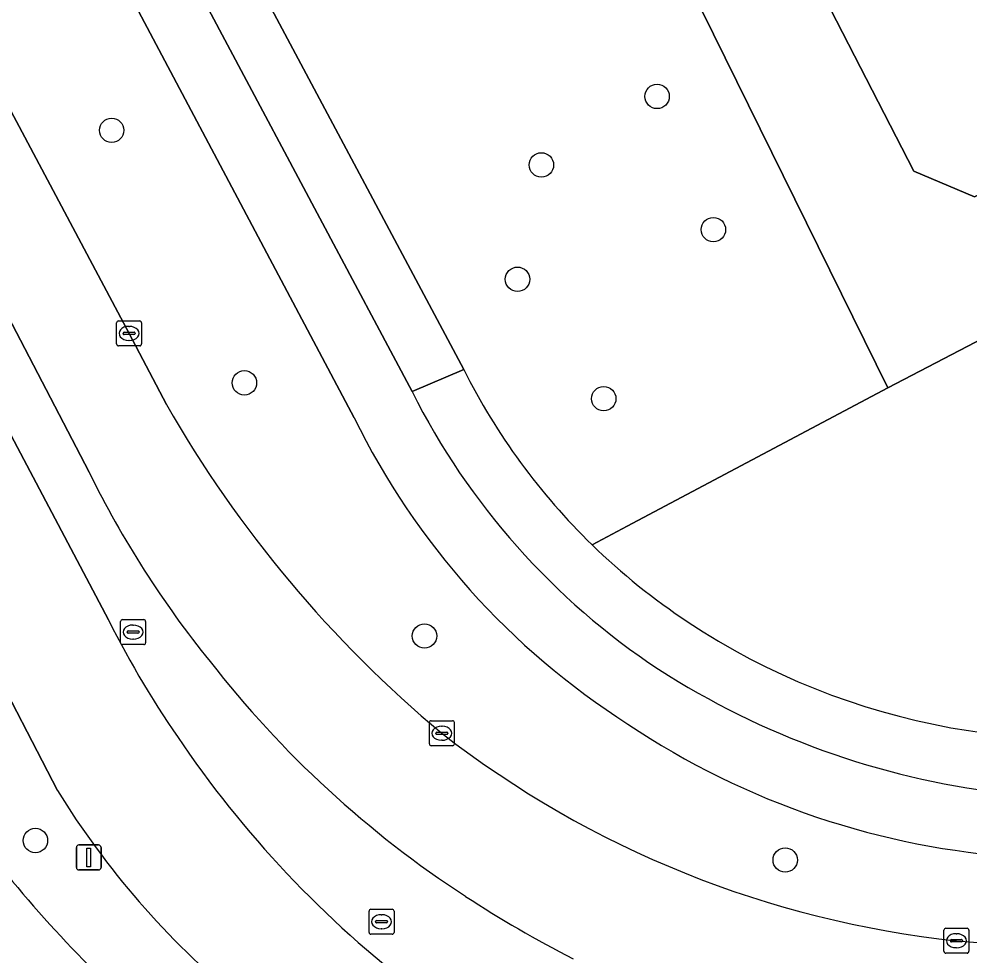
# Model space of a CAD drawing. Extents: x 158835 to 160077, y 386387 to 387778.
# Drawn here: x 159326.08 to 159364.19, y 386949.59 to 386987.13 of the extents above; entities that cross this region are included whole.
import ezdxf

# ---------------------------------------------------------------- set-up
doc = ezdxf.new("R2010")
doc.units = 0
for name, color, linetype in [('IMGEO_Berm_groen', 7, 'Continuous'), ('IMGEO_Boom', 7, 'Continuous'), ('IMGEO_Fietspad_gesloten', 7, 'Continuous'), ('IMGEO_Groenvoorziening', 7, 'Continuous'), ('IMGEO_Hek', 7, 'Continuous'), ('IMGEO_Kolk', 7, 'Continuous'), ('IMGEO_Lichtmast', 7, 'Continuous'), ('IMGEO_Loofbos', 7, 'Continuous'), ('IMGEO_Oever', 7, 'Continuous'), ('IMGEO_Rijbaan_lokaal_gesloten', 7, 'Continuous'), ('IMGEO_Rioolput', 7, 'Continuous'), ('IMGEO_Voetpad_open', 7, 'Continuous')]:
    doc.layers.add(name, color=color, linetype=linetype)

msp = doc.modelspace()

# ---------------------------------------------------------------- linework, layer by layer
at = {"layer": 'IMGEO_Berm_groen'}
for points in [[(159306.377, 387019.931), (159310.873, 387011.51), (159316.965, 387000), (159320.434, 386993.446), (159330.489, 386974.535), (159331.988, 386971.679)], [(159301.083, 387017.155), (159310.146, 387000), (159329.667, 386963.05)], [(159328.89, 386968.974), (159312.737, 387000)], [(159339.511, 386971.152), (159324.204, 387000)], [(159327.625, 386956.214), (159321.919, 386967.225), (159311.391, 386987.054)]]:
    msp.add_lwpolyline(points, dxfattribs=at)
for centre, radius, start, end in [((159374.185, 386995.829), 48.619, 209.7834, 230.1411), ((159366.859, 386984.556), 30.456, 206.1106, 237.4669), ((159364.784, 386986.569), 39.975, 206.114, 219.0412), ((159364.862, 386980.7), 39.373, 206.634, 215.1353), ((159366.801, 386987.079), 41.871, 217.8441, 236.9686), ((159374.523, 386991.849), 67.684, 208.02187, 228.39314), ((159368.268, 386985.461), 31.985, 236.2106, 296.2829), ((159367.899, 386990.49), 40.516, 232.1268, 263.9737), ((159367.638, 386981.983), 42.385, 214.3938, 233.5043), ((159356.56, 386974.005), 33.967, 211.5851, 230.2908), ((159362.233, 386982.527), 47.147, 217.4637, 230.1095), ((159367.73, 386990.355), 40.364, 264.1914, 295.2123), ((159369.771, 386991.427), 47.136, 236.8236, 242.8821)]:
    msp.add_arc(centre, radius, start, end, dxfattribs=at)
at = {"layer": 'IMGEO_Boom'}
for centre in [(159351.652, 386984.029), (159329.792, 386982.671), (159347.014, 386981.284), (159353.907, 386978.692), (159346.058, 386976.703), (159335.114, 386972.552), (159349.513, 386971.917), (159342.33, 386962.409), (159326.738, 386954.212), (159356.785, 386953.431)]:
    msp.add_circle(centre, 0.489, dxfattribs=at)
at = {"layer": 'IMGEO_Fietspad_gesloten'}
for points in [[(159314.185, 387024.122), (159313.274, 387023.652), (159312.003, 387022.996), (159324.204, 387000), (159339.511, 386971.152)], [(159341.831, 386972.203), (159327.03, 387000), (159314.185, 387024.122)]]:
    msp.add_lwpolyline(points, dxfattribs=at)
for centre, radius, start, end in [((159367.621, 386985.149), 28.857, 206.656, 236.5459), ((159366.859, 386984.556), 30.456, 206.1106, 237.4669), ((159369.367, 386988.541), 32.652, 237.2697, 263.0882), ((159368.268, 386985.461), 31.985, 236.2106, 296.2829), ((159362.233, 386982.527), 47.147, 217.4637, 230.1095)]:
    msp.add_arc(centre, radius, start, end, dxfattribs=at)
at = {"layer": 'IMGEO_Groenvoorziening'}
for points in [[(159492.942, 387127.124), (159492.925, 387127.157), (159491.486, 387129.957), (159491.48, 387129.969), (159454.996, 387200.96), (159454.739, 387200.828), (159488.799, 387134.444), (159483.442, 387131.694), (159530.436, 387039.892), (159523.22, 387036.235), (159466.963, 387007.729), (159456.775, 387027.573), (159364.368, 386980.011), (159361.936, 386981.03), (159330.518, 387042.115), (159326.469, 387040.039), (159326.519, 387039.941), (159327.376, 387040.359), (159360.9, 386972.353), (159374.649, 386979.517), (159454.32, 387020.797), (159462.644, 387004.65), (159523.508, 387035.675), (159536.529, 387042.312)], [(159483.442, 387131.694), (159453.236, 387116.189), (159453.617, 387115.493), (159447.106, 387112.128), (159446.642, 387112.841), (159431.844, 387105.183), (159432.221, 387104.371), (159425.755, 387101.094), (159425.292, 387101.79), (159413.519, 387095.807), (159415.826, 387091.297), (159418.055, 387087.12), (159407.481, 387081.56), (159395.596, 387075.514), (159389.288, 387072.22), (159387.317, 387071.247), (159330.518, 387042.115), (159361.936, 386981.03), (159364.368, 386980.011), (159456.775, 387027.573), (159466.963, 387007.729), (159523.22, 387036.235), (159530.436, 387039.892)]]:
    msp.add_lwpolyline(points, close=True, dxfattribs=at)
for points in [[(159305.108, 387045.958), (159315.894, 387025.664), (159317.744, 387022.183), (159329.563, 387000), (159343.9, 386973.093)], [(159349.045, 386966.062), (159350.454, 386966.808), (159360.9, 386972.353), (159327.376, 387040.359)]]:
    msp.add_lwpolyline(points, dxfattribs=at)
msp.add_arc((159367.274, 386984.799), 26.141, 206.6026, 225.7877, dxfattribs=at)
at = {"layer": 'IMGEO_Hek'}
for points in [[(159360.9, 386972.353), (159327.376, 387040.359), (159326.519, 387039.941), (159326.469, 387040.039)], [(159374.649, 386979.517), (159360.9, 386972.353)], [(159350.454, 386966.808), (159360.9, 386972.353)]]:
    msp.add_lwpolyline(points, dxfattribs=at)
at = {"layer": 'IMGEO_Kolk'}
for p, q in [((159329.989, 386974.109), (159329.989, 386974.961)), ((159330.064, 386975.035), (159330.916, 386975.035)), ((159330.477, 386974.815), (159330.502, 386974.815)), ((159330.99, 386974.961), (159330.99, 386974.109)), ((159330.248, 386974.529), (159330.248, 386974.541)), ((159330.686, 386974.492), (159330.288, 386974.492)), ((159330.291, 386974.578), (159330.689, 386974.578)), ((159330.732, 386974.541), (159330.732, 386974.529)), ((159330.916, 386974.035), (159330.064, 386974.035)), ((159330.5, 386974.255), (159330.475, 386974.255)), ((159342.524, 386958.084), (159342.524, 386958.936)), ((159342.599, 386959.01), (159343.451, 386959.01)), ((159343.012, 386958.79), (159343.037, 386958.79)), ((159343.525, 386958.936), (159343.525, 386958.084)), ((159342.783, 386958.504), (159342.783, 386958.516)), ((159343.221, 386958.467), (159342.823, 386958.467)), ((159342.826, 386958.553), (159343.224, 386958.553)), ((159343.267, 386958.516), (159343.267, 386958.504)), ((159343.451, 386958.01), (159342.599, 386958.01)), ((159343.035, 386958.23), (159343.01, 386958.23)), ((159363.219, 386950.698), (159364.071, 386950.698)), ((159363.144, 386949.772), (159363.144, 386950.624)), ((159363.632, 386950.478), (159363.657, 386950.478)), ((159364.145, 386950.624), (159364.145, 386949.772)), ((159363.403, 386950.192), (159363.403, 386950.204)), ((159363.841, 386950.155), (159363.443, 386950.155)), ((159363.446, 386950.241), (159363.844, 386950.241)), ((159363.655, 386949.918), (159363.63, 386949.918)), ((159363.887, 386950.204), (159363.887, 386950.192)), ((159364.071, 386949.698), (159363.219, 386949.698))]:
    msp.add_line(p, q, dxfattribs=at)
for points in [[(159329.989, 386974.109), (159329.989, 386974.961)], [(159330.064, 386975.035), (159330.916, 386975.035)], [(159330.99, 386974.961), (159330.99, 386974.109)], [(159330.916, 386974.035), (159330.064, 386974.035)], [(159342.524, 386958.084), (159342.524, 386958.936)], [(159342.599, 386959.01), (159343.451, 386959.01)], [(159343.525, 386958.936), (159343.525, 386958.084)], [(159343.451, 386958.01), (159342.599, 386958.01)], [(159363.219, 386950.698), (159364.071, 386950.698)], [(159363.144, 386949.772), (159363.144, 386950.624)], [(159364.145, 386950.624), (159364.145, 386949.772)], [(159364.071, 386949.698), (159363.219, 386949.698)]]:
    msp.add_lwpolyline(points, dxfattribs=at)
for centre, radius, start, end in [((159330.066, 386974.959), 0.0765, 91.552, 178.448), ((159330.066, 386974.959), 0.0765, 91.552, 178.448), ((159330.914, 386974.959), 0.0765, 1.552, 88.448), ((159330.914, 386974.959), 0.0765, 1.552, 88.448), ((159330.288, 386974.538), 0.0403, 85.8775, 175.7526), ((159330.285, 386974.528), 0.0366, 178.938, 274.7102), ((159330.689, 386974.535), 0.043, 264.8664, 352.4533), ((159330.693, 386974.54), 0.0386, 1.7309, 96.639), ((159330.066, 386974.111), 0.0765, 181.552, 268.448), ((159330.066, 386974.111), 0.0765, 181.552, 268.448), ((159330.914, 386974.111), 0.0765, 271.552, 358.448), ((159330.914, 386974.111), 0.0765, 271.552, 358.448), ((159342.601, 386958.934), 0.0765, 91.552, 178.448), ((159342.601, 386958.934), 0.0765, 91.552, 178.448), ((159343.449, 386958.934), 0.0765, 1.552, 88.448), ((159343.449, 386958.934), 0.0765, 1.552, 88.448), ((159342.823, 386958.513), 0.0403, 85.8775, 175.7526), ((159342.82, 386958.503), 0.0366, 178.938, 274.7102), ((159343.224, 386958.51), 0.043, 264.8664, 352.4533), ((159343.228, 386958.515), 0.0386, 1.7309, 96.639), ((159342.601, 386958.086), 0.0765, 181.552, 268.448), ((159342.601, 386958.086), 0.0765, 181.552, 268.448), ((159343.449, 386958.086), 0.0765, 271.552, 358.448), ((159343.449, 386958.086), 0.0765, 271.552, 358.448), ((159363.221, 386950.622), 0.0765, 91.552, 178.448), ((159363.221, 386950.622), 0.0765, 91.552, 178.448), ((159364.069, 386950.622), 0.0765, 1.552, 88.448), ((159364.069, 386950.622), 0.0765, 1.552, 88.448), ((159363.443, 386950.201), 0.0403, 85.8775, 175.7526), ((159363.44, 386950.191), 0.0366, 178.938, 274.7102), ((159363.844, 386950.198), 0.043, 264.8664, 352.4533), ((159363.848, 386950.203), 0.0386, 1.7309, 96.639), ((159363.221, 386949.774), 0.0765, 181.552, 268.448), ((159363.221, 386949.774), 0.0765, 181.552, 268.448), ((159364.069, 386949.774), 0.0765, 271.552, 358.448), ((159364.069, 386949.774), 0.0765, 271.552, 358.448)]:
    msp.add_arc(centre, radius, start, end, dxfattribs=at)
for centre, major_axis, ratio, start_param, end_param in [((159330.476, 386974.535), (-0.387, 0.002), 0.722429, 4.712389, 7.853982), ((159330.501, 386974.535), (-0.39, 0.002), 0.717154, 1.570796, 4.712389), ((159343.011, 386958.51), (-0.387, 0.002), 0.722429, 4.712389, 7.853982), ((159343.036, 386958.51), (-0.39, 0.002), 0.717154, 1.570796, 4.712389), ((159363.631, 386950.198), (-0.387, 0.002), 0.722429, 4.712389, 7.853982), ((159363.656, 386950.198), (-0.39, 0.002), 0.717154, 1.570796, 4.712389)]:
    msp.add_ellipse(centre, major_axis=major_axis, ratio=ratio, start_param=start_param, end_param=end_param, dxfattribs=at)
at = {"layer": 'IMGEO_Lichtmast'}
for p, q in [((159328.377, 386953.133), (159328.377, 386953.933)), ((159328.377, 386953.933), (159328.377, 386953.133)), ((159328.477, 386954.033), (159329.267, 386954.033)), ((159329.267, 386954.033), (159328.477, 386954.033)), ((159329.367, 386953.933), (159329.367, 386953.133)), ((159329.367, 386953.133), (159329.367, 386953.933)), ((159329.267, 386953.033), (159328.477, 386953.033)), ((159328.477, 386953.033), (159329.267, 386953.033))]:
    msp.add_line(p, q, dxfattribs=at)
msp.add_lwpolyline([(159328.797, 386953.908), (159328.947, 386953.908), (159328.947, 386953.158), (159328.797, 386953.158), (159328.797, 386953.908)], dxfattribs=at)
for centre, start, end in [((159328.477, 386953.933), 90, 180), ((159328.477, 386953.933), 90, 180), ((159329.267, 386953.933), 0, 90), ((159329.267, 386953.933), 360, 90), ((159328.477, 386953.133), 180, 270), ((159328.477, 386953.133), 180, 270), ((159329.267, 386953.133), 270, 0), ((159329.267, 386953.133), 270, 0)]:
    msp.add_arc(centre, 0.1, start, end, dxfattribs=at)
at = {"layer": 'IMGEO_Loofbos'}
msp.add_lwpolyline([(159456.761, 387000), (159463.326, 387003.338), (159462.644, 387004.65), (159454.32, 387020.797), (159374.649, 386979.517), (159360.9, 386972.353), (159350.454, 386966.808), (159349.045, 386966.062)], dxfattribs=at)
for centre, radius, start, end in [((159367.26, 386984.781), 26.119, 225.7815, 236.6307), ((159368.364, 386986.234), 27.94, 236.3789, 283.2599)]:
    msp.add_arc(centre, radius, start, end, dxfattribs=at)
at = {"layer": 'IMGEO_Oever'}
msp.add_arc((159374.523, 386991.849), 67.684, 208.02187, 228.39314, dxfattribs=at)
at = {"layer": 'IMGEO_Rijbaan_lokaal_gesloten'}
for points in [[(159331.988, 386971.679), (159330.489, 386974.535), (159320.434, 386993.446), (159316.965, 387000), (159310.873, 387011.51), (159306.377, 387019.931), (159303.204, 387018.31), (159312.737, 387000), (159328.89, 386968.974)], [(159329.667, 386963.05), (159310.146, 387000), (159301.083, 387017.155), (159296.643, 387014.832), (159301.816, 387005.114), (159304.527, 387000), (159311.391, 386987.054), (159321.919, 386967.225), (159327.625, 386956.214)]]:
    msp.add_lwpolyline(points, dxfattribs=at)
for centre, radius, start, end in [((159374.185, 386995.829), 48.619, 209.7834, 230.1411), ((159364.784, 386986.569), 39.975, 206.114, 219.0412), ((159364.862, 386980.7), 39.373, 206.634, 215.1353), ((159366.801, 386987.079), 41.871, 217.8441, 236.9686), ((159367.899, 386990.49), 40.516, 232.1268, 263.9737), ((159367.638, 386981.983), 42.385, 214.3938, 233.5043), ((159356.56, 386974.005), 33.967, 211.5851, 230.2908), ((159367.73, 386990.355), 40.364, 264.1914, 295.2123), ((159369.771, 386991.427), 47.136, 236.8236, 242.8821)]:
    msp.add_arc(centre, radius, start, end, dxfattribs=at)
at = {"layer": 'IMGEO_Rioolput'}
for p, q in [((159330.151, 386962.139), (159330.151, 386962.991)), ((159330.226, 386963.065), (159331.078, 386963.065)), ((159330.639, 386962.845), (159330.664, 386962.845)), ((159331.152, 386962.991), (159331.152, 386962.139)), ((159330.41, 386962.559), (159330.41, 386962.571)), ((159330.848, 386962.522), (159330.45, 386962.522)), ((159330.453, 386962.608), (159330.851, 386962.608)), ((159330.894, 386962.571), (159330.894, 386962.559)), ((159330.662, 386962.285), (159330.637, 386962.285)), ((159331.078, 386962.065), (159330.226, 386962.065)), ((159340.183, 386951.458), (159341.035, 386951.458)), ((159340.108, 386950.532), (159340.108, 386951.384)), ((159340.596, 386951.238), (159340.621, 386951.238)), ((159341.109, 386951.384), (159341.109, 386950.532)), ((159340.367, 386950.952), (159340.367, 386950.964)), ((159340.805, 386950.915), (159340.407, 386950.915)), ((159340.41, 386951.001), (159340.808, 386951.001)), ((159340.619, 386950.678), (159340.594, 386950.678)), ((159340.851, 386950.964), (159340.851, 386950.952)), ((159341.035, 386950.458), (159340.183, 386950.458))]:
    msp.add_line(p, q, dxfattribs=at)
for points in [[(159330.151, 386962.139), (159330.151, 386962.991)], [(159330.226, 386963.065), (159331.078, 386963.065)], [(159331.152, 386962.991), (159331.152, 386962.139)], [(159331.078, 386962.065), (159330.226, 386962.065)], [(159340.183, 386951.458), (159341.035, 386951.458)], [(159340.108, 386950.532), (159340.108, 386951.384)], [(159341.109, 386951.384), (159341.109, 386950.532)], [(159341.035, 386950.458), (159340.183, 386950.458)]]:
    msp.add_lwpolyline(points, dxfattribs=at)
for centre, radius, start, end in [((159330.228, 386962.989), 0.0765, 91.552, 178.448), ((159330.228, 386962.989), 0.0765, 91.552, 178.448), ((159331.076, 386962.989), 0.0765, 1.552, 88.448), ((159331.076, 386962.989), 0.0765, 1.552, 88.448), ((159330.45, 386962.568), 0.0403, 85.8775, 175.7526), ((159330.447, 386962.558), 0.0366, 178.938, 274.7102), ((159330.851, 386962.565), 0.043, 264.8664, 352.4533), ((159330.855, 386962.57), 0.0386, 1.7309, 96.639), ((159330.228, 386962.141), 0.0765, 181.552, 268.448), ((159330.228, 386962.141), 0.0765, 181.552, 268.448), ((159331.076, 386962.141), 0.0765, 271.552, 358.448), ((159331.076, 386962.141), 0.0765, 271.552, 358.448), ((159340.185, 386951.382), 0.0765, 91.552, 178.448), ((159340.185, 386951.382), 0.0765, 91.552, 178.448), ((159341.033, 386951.382), 0.0765, 1.552, 88.448), ((159341.033, 386951.382), 0.0765, 1.552, 88.448), ((159340.407, 386950.961), 0.0403, 85.8775, 175.7526), ((159340.404, 386950.951), 0.0366, 178.938, 274.7102), ((159340.808, 386950.958), 0.043, 264.8664, 352.4533), ((159340.812, 386950.963), 0.0386, 1.7309, 96.639), ((159340.185, 386950.534), 0.0765, 181.552, 268.448), ((159340.185, 386950.534), 0.0765, 181.552, 268.448), ((159341.033, 386950.534), 0.0765, 271.552, 358.448), ((159341.033, 386950.534), 0.0765, 271.552, 358.448)]:
    msp.add_arc(centre, radius, start, end, dxfattribs=at)
for centre, major_axis, ratio, start_param, end_param in [((159330.638, 386962.565), (-0.387, 0.002), 0.722429, 4.712389, 7.853982), ((159330.663, 386962.565), (-0.39, 0.002), 0.717154, 1.570796, 4.712389), ((159340.595, 386950.958), (-0.387, 0.002), 0.722429, 4.712389, 7.853982), ((159340.62, 386950.958), (-0.39, 0.002), 0.717154, 1.570796, 4.712389)]:
    msp.add_ellipse(centre, major_axis=major_axis, ratio=ratio, start_param=start_param, end_param=end_param, dxfattribs=at)
at = {"layer": 'IMGEO_Voetpad_open'}
for points in [[(159257.832, 387130.098), (159259.512, 387127.003), (159304.248, 387042.785), (159313.935, 387024.592), (159314.185, 387024.122), (159327.03, 387000), (159341.831, 386972.203), (159343.9, 386973.093), (159329.563, 387000)], [(159343.9, 386973.093), (159341.831, 386972.203)]]:
    msp.add_lwpolyline(points, dxfattribs=at)
for centre, radius, start, end in [((159367.274, 386984.799), 26.141, 206.6026, 225.7877), ((159367.621, 386985.149), 28.857, 206.656, 236.5459), ((159367.26, 386984.781), 26.119, 225.7815, 236.6307), ((159368.364, 386986.234), 27.94, 236.3789, 283.2599), ((159369.367, 386988.541), 32.652, 237.2697, 263.0882)]:
    msp.add_arc(centre, radius, start, end, dxfattribs=at)

doc.saveas('drawing.dxf')
